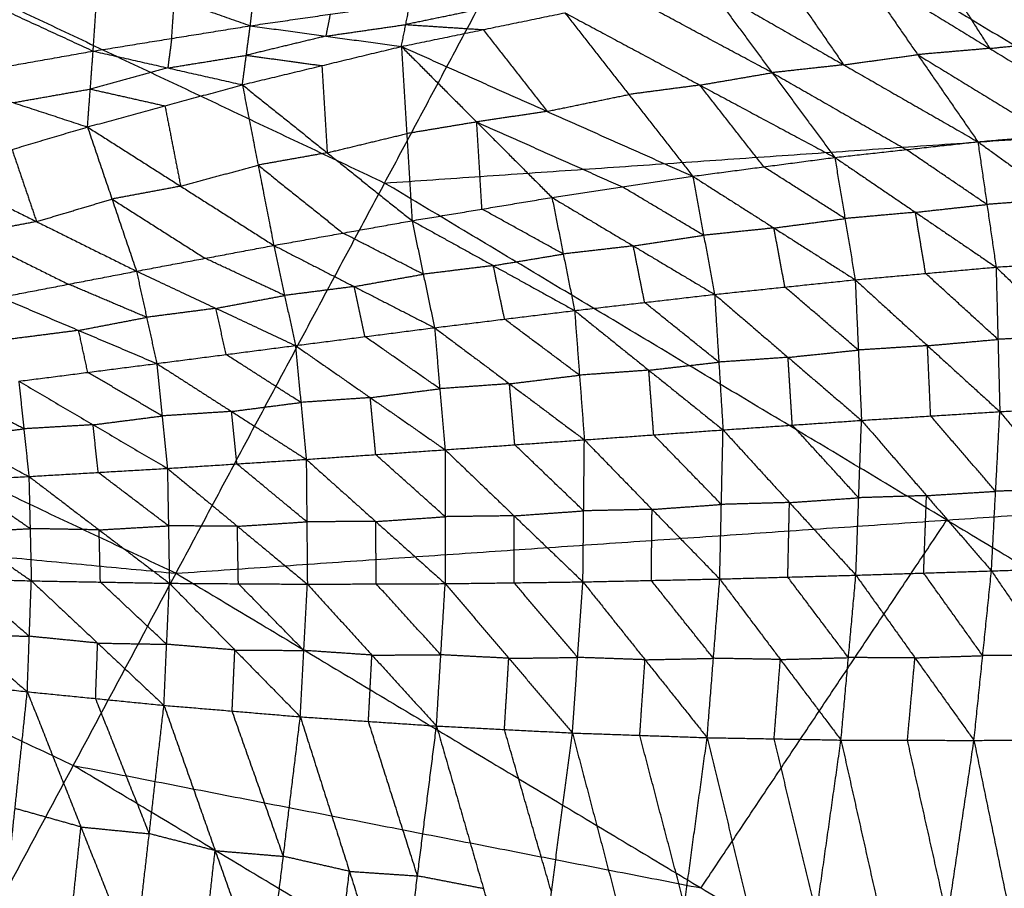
# Model space of a CAD drawing. Header units: millimetres. Extents: x -106 to 110, y -96 to 120.
# Tile 897 of 1020: x 44.64 to 52.01, y 91.9 to 98.4. Entities that reach past the tile are written whole.
import ezdxf

# ---------------------------------------------------------------- set-up
doc = ezdxf.new("R2010")
doc.units = ezdxf.units.MM
doc.header["$MEASUREMENT"] = 0
doc.layers.add('Default', color=7, linetype='Continuous', true_color=0x000000)

msp = doc.modelspace()

# ---------------------------------------------------------------- linework, layer by layer
at = {"layer": 'Default'}
for points in [[(37.5326, 98.1752, 9.1165), (43.2328, 99.1372, 10.5669), (48.933, 100.0992, 12.0172)], [(45.8117, 94.2595, 9.1165), (47.3724, 97.1794, 10.5669), (48.933, 100.0992, 12.0172)], [(48.933, 100.0992, 12.0172), (51.3863, 99.1698, 12.2207), (53.8396, 98.2403, 12.4242)], [(48.933, 100.0992, 12.0172), (53.1394, 97.578, 12.0172), (57.3458, 95.0568, 12.0172)], [(53.1394, 97.578, 12.0172), (52.2629, 98.3739, 12.1189), (51.3863, 99.1698, 12.2207)], [(43.2328, 99.1372, 10.5669), (45.3026, 98.1583, 10.5669), (47.3724, 97.1794, 10.5669)], [(46.367, 98.3561, 7.701), (46.3942, 98.5869, 7.6549), (46.4214, 98.8176, 7.6088)], [(50.9096, 98.7917, 9.3377), (51.3599, 98.1401, 8.1308), (51.8102, 97.4884, 6.9239)], [(50.9096, 98.7917, 9.3377), (51.8989, 98.1867, 8.2637), (52.8882, 97.5816, 7.1897)], [(51.4757, 98.8499, 9.5139), (51.6873, 98.5183, 8.8888), (51.8989, 98.1867, 8.2637)], [(45.1918, 98.1665, 7.2839), (45.2119, 98.4615, 7.2244), (45.232, 98.7566, 7.1649)], [(45.232, 98.7566, 7.1649), (45.7995, 98.5564, 7.4329), (46.367, 98.3561, 7.701)], [(50.3561, 98.7154, 9.1631), (50.5812, 98.3896, 8.5596), (50.8064, 98.0638, 7.9561)], [(44.0587, 98.6896, 6.7323), (44.6252, 98.428, 7.0081), (45.1918, 98.1665, 7.2839)], [(49.8025, 98.6391, 8.9884), (50.2712, 98.005, 7.8318), (50.74, 97.371, 6.6753)], [(49.8025, 98.6391, 8.9884), (50.8064, 98.0638, 7.9561), (51.8102, 97.4884, 6.9239)], [(45.7794, 98.2613, 7.4924), (45.7895, 98.4088, 7.4627), (45.7995, 98.5564, 7.4329)], [(46.367, 98.3561, 7.701), (46.9653, 98.4425, 7.9133), (47.5635, 98.5289, 8.1257)], [(47.4978, 98.2011, 8.2521), (47.5306, 98.365, 8.1889), (47.5635, 98.5289, 8.1257)], [(48.1422, 98.4912, 8.3847), (47.8364, 98.4281, 8.2868), (47.5306, 98.365, 8.1889)], [(50.2712, 98.005, 7.8318), (49.7665, 98.2756, 8.324), (49.2618, 98.5462, 8.8161)], [(46.9653, 98.4425, 7.9133), (46.9488, 98.3606, 7.9449), (46.9324, 98.2786, 7.9765)], [(47.4978, 98.2011, 8.2521), (48.1094, 98.3272, 8.4479), (48.721, 98.4534, 8.6438)], [(48.721, 98.4534, 8.6438), (49.1989, 97.8419, 7.5446), (49.6768, 97.2304, 6.4454)], [(48.721, 98.4534, 8.6438), (49.7305, 97.9122, 7.6595), (50.74, 97.371, 6.6753)], [(45.1918, 98.1665, 7.2839), (45.7794, 98.2613, 7.4924), (46.367, 98.3561, 7.701)], [(46.3082, 97.9145, 7.8712), (46.3376, 98.1353, 7.7861), (46.367, 98.3561, 7.701)], [(46.367, 98.3561, 7.701), (46.9324, 98.2786, 7.9765), (47.4978, 98.2011, 8.2521)], [(46.9324, 98.2786, 7.9765), (47.2315, 98.3218, 8.0827), (47.5306, 98.365, 8.1889)], [(47.5306, 98.365, 8.1889), (47.82, 98.3461, 8.3184), (48.1094, 98.3272, 8.4479)], [(46.9324, 98.2786, 7.9765), (46.635, 98.207, 7.8813), (46.3376, 98.1353, 7.7861)], [(48.1094, 98.3272, 8.4479), (48.3484, 98.0215, 7.8983), (48.5873, 97.7157, 7.3487)], [(45.7794, 98.2613, 7.4924), (45.7647, 98.1509, 7.535), (45.75, 98.0405, 7.5775)], [(46.3082, 97.9145, 7.8712), (46.903, 98.0578, 8.0616), (47.4978, 98.2011, 8.2521)], [(47.4978, 98.2011, 8.2521), (47.5376, 97.5492, 7.1492), (47.5774, 96.8974, 6.0462)], [(47.4978, 98.2011, 8.2521), (48.061, 97.6362, 7.2442), (48.6242, 97.0713, 6.2363)], [(47.4978, 98.2011, 8.2521), (48.5873, 97.7157, 7.3487), (49.6768, 97.2304, 6.4454)], [(51.8989, 98.1867, 8.2637), (52.1819, 98.2158, 8.3518), (52.465, 98.2449, 8.4399)], [(37.5326, 98.1752, 9.1165), (41.6721, 96.2174, 9.1165), (45.8117, 94.2595, 9.1165)], [(44.0388, 97.9628, 6.879), (44.6153, 98.0646, 7.0814), (45.1918, 98.1665, 7.2839)], [(45.1495, 97.5989, 7.5024), (45.1706, 97.8827, 7.3931), (45.1918, 98.1665, 7.2839)], [(45.1918, 98.1665, 7.2839), (45.75, 98.0405, 7.5775), (46.3082, 97.9145, 7.8712)], [(45.75, 98.0405, 7.5775), (46.0438, 98.0879, 7.6818), (46.3376, 98.1353, 7.7861)], [(46.3376, 98.1353, 7.7861), (46.6203, 98.0966, 7.9239), (46.903, 98.0578, 8.0616)], [(50.8064, 98.0638, 7.9561), (51.0831, 98.1019, 8.0435), (51.3599, 98.1401, 8.1308)], [(51.8989, 98.1867, 8.2637), (51.6294, 98.1634, 8.1973), (51.3599, 98.1401, 8.1308)], [(51.3599, 98.1401, 8.1308), (51.8546, 97.8376, 7.5938), (52.3492, 97.535, 7.0568)], [(46.903, 98.0578, 8.0616), (46.9229, 97.7319, 7.5102), (46.9428, 97.4059, 6.9587)], [(50.8064, 98.0638, 7.9561), (50.5388, 98.0344, 7.894), (50.2712, 98.005, 7.8318)], [(45.75, 98.0405, 7.5775), (45.4603, 97.9616, 7.4853), (45.1706, 97.8827, 7.3931)], [(49.7305, 97.9122, 7.6595), (50.0009, 97.9586, 7.7457), (50.2712, 98.005, 7.8318)], [(50.2712, 98.005, 7.8318), (50.7732, 97.7174, 7.3157), (51.2751, 97.4297, 6.7996)], [(44.0388, 97.9628, 6.879), (44.5941, 97.7809, 7.1907), (45.1495, 97.5989, 7.5024)], [(45.1495, 97.5989, 7.5024), (45.7289, 97.7567, 7.6868), (46.3082, 97.9145, 7.8712)], [(46.3082, 97.9145, 7.8712), (46.4258, 97.3136, 6.8731), (46.5433, 96.7126, 5.8751)], [(46.3082, 97.9145, 7.8712), (46.9428, 97.4059, 6.9587), (47.5774, 96.8974, 6.0462)], [(49.7305, 97.9122, 7.6595), (49.4647, 97.877, 7.6021), (49.1989, 97.8419, 7.5446)], [(50.2084, 97.3007, 6.5604), (49.9694, 97.6064, 7.1099), (49.7305, 97.9122, 7.6595)], [(44.5941, 97.7809, 7.1907), (44.8824, 97.8318, 7.2919), (45.1706, 97.8827, 7.3931)], [(45.1706, 97.8827, 7.3931), (45.4497, 97.8197, 7.5399), (45.7289, 97.7567, 7.6868)], [(48.5873, 97.7157, 7.3487), (48.8931, 97.7788, 7.4467), (49.1989, 97.8419, 7.5446)], [(45.7289, 97.7567, 7.6868), (45.7876, 97.4562, 7.1878), (45.8464, 97.1558, 6.6887)], [(48.5873, 97.7157, 7.3487), (48.3242, 97.676, 7.2965), (48.061, 97.6362, 7.2442)], [(44.0205, 97.262, 7.1477), (44.585, 97.4305, 7.325), (45.1495, 97.5989, 7.5024)], [(45.1495, 97.5989, 7.5024), (45.3327, 97.0595, 6.611), (45.516, 96.5201, 5.7197)], [(45.1495, 97.5989, 7.5024), (45.8464, 97.1558, 6.6887), (46.5433, 96.7126, 5.8751)], [(48.061, 97.6362, 7.2442), (47.7993, 97.5927, 7.1967), (47.5376, 97.5492, 7.1492)], [(48.061, 97.6362, 7.2442), (48.6058, 97.3935, 6.7925), (49.1505, 97.1509, 6.3408)], [(48.1008, 96.9844, 6.1413), (48.0809, 97.3103, 6.6927), (48.061, 97.6362, 7.2442)], [(46.9428, 97.4059, 6.9587), (47.2402, 97.4776, 7.0539), (47.5376, 97.5492, 7.1492)], [(47.3724, 97.1794, 10.5669), (50.2559, 97.3787, 11.292), (53.1394, 97.578, 12.0172)], [(51.8102, 97.4884, 6.9239), (52.3492, 97.535, 7.0568), (52.8882, 97.5816, 7.1897)], [(50.74, 97.371, 6.6753), (51.2751, 97.4297, 6.7996), (51.8102, 97.4884, 6.9239)], [(51.8102, 97.4884, 6.9239), (51.8784, 97.0193, 6.4109), (51.9466, 96.5501, 5.8979)], [(51.8102, 97.4884, 6.9239), (52.4066, 97.058, 6.5263), (53.003, 96.6276, 6.1287)], [(44.585, 97.4305, 7.325), (44.6766, 97.1608, 6.8794), (44.7682, 96.891, 6.4337)], [(46.9428, 97.4059, 6.9587), (46.6843, 97.3598, 6.9159), (46.4258, 97.3136, 6.8731)], [(51.8784, 97.0193, 6.4109), (51.5767, 97.2245, 6.6052), (51.2751, 97.4297, 6.7996)], [(45.8464, 97.1558, 6.6887), (46.1361, 97.2347, 6.7809), (46.4258, 97.3136, 6.8731)], [(46.4258, 97.3136, 6.8731), (46.743, 97.0593, 6.4169), (47.0603, 96.805, 5.9607)], [(49.6768, 97.2304, 6.4454), (50.2084, 97.3007, 6.5604), (50.74, 97.371, 6.6753)], [(50.74, 97.371, 6.6753), (50.8163, 96.9135, 6.1829), (50.8926, 96.4559, 5.6904)], [(50.74, 97.371, 6.6753), (51.3433, 96.9606, 6.2866), (51.9466, 96.5501, 5.8979)], [(44.0205, 97.262, 7.1477), (44.7682, 96.891, 6.4337), (45.516, 96.5201, 5.7197)], [(50.8163, 96.9135, 6.1829), (50.5123, 97.1071, 6.3716), (50.2084, 97.3007, 6.5604)], [(51.5787, 94.6582, 10.5669), (49.4755, 95.9188, 10.5669), (47.3724, 97.1794, 10.5669)], [(48.6242, 97.0713, 6.2363), (49.1505, 97.1509, 6.3408), (49.6768, 97.2304, 6.4454)], [(49.6768, 97.2304, 6.4454), (49.7589, 96.7883, 5.9767), (49.841, 96.3463, 5.5079)], [(49.6768, 97.2304, 6.4454), (50.2847, 96.8432, 6.0679), (50.8926, 96.4559, 5.6904)], [(45.8464, 97.1558, 6.6887), (45.5896, 97.1076, 6.6499), (45.3327, 97.0595, 6.611)], [(49.7589, 96.7883, 5.9767), (49.4547, 96.9696, 6.1588), (49.1505, 97.1509, 6.3408)], [(44.7682, 96.891, 6.4337), (45.0505, 96.9753, 6.5224), (45.3327, 97.0595, 6.611)], [(45.3327, 97.0595, 6.611), (45.6812, 96.8379, 6.2042), (46.0296, 96.6163, 5.7974)], [(47.5774, 96.8974, 6.0462), (48.1008, 96.9844, 6.1413), (48.6242, 97.0713, 6.2363)], [(48.6242, 97.0713, 6.2363), (48.7088, 96.6484, 5.7939), (48.7934, 96.2255, 5.3516)], [(48.6242, 97.0713, 6.2363), (49.2326, 96.7088, 5.8721), (49.841, 96.3463, 5.5079)], [(51.3433, 96.9606, 6.2866), (51.6108, 96.9899, 6.3487), (51.8784, 97.0193, 6.4109)], [(52.4066, 97.058, 6.5263), (52.1425, 97.0387, 6.4686), (51.8784, 97.0193, 6.4109)], [(48.7088, 96.6484, 5.7939), (48.4048, 96.8164, 5.9676), (48.1008, 96.9844, 6.1413)], [(51.3433, 96.9606, 6.2866), (51.0798, 96.937, 6.2347), (50.8163, 96.9135, 6.1829)], [(51.4196, 96.503, 5.7942), (51.3814, 96.7318, 6.0404), (51.3433, 96.9606, 6.2866)], [(44.7682, 96.891, 6.4337), (44.5139, 96.8422, 6.3986), (44.2595, 96.7933, 6.3635)], [(46.5433, 96.7126, 5.8751), (47.0603, 96.805, 5.9607), (47.5774, 96.8974, 6.0462)], [(47.5774, 96.8974, 6.0462), (47.6615, 96.4971, 5.6327), (47.7456, 96.0969, 5.2192)], [(47.5774, 96.8974, 6.0462), (48.1854, 96.5614, 5.6989), (48.7934, 96.2255, 5.3516)], [(50.2847, 96.8432, 6.0679), (50.5505, 96.8783, 6.1254), (50.8163, 96.9135, 6.1829)], [(44.2595, 96.7933, 6.3635), (44.6334, 96.6078, 6.0066), (45.0073, 96.4223, 5.6496)], [(47.6615, 96.4971, 5.6327), (47.3609, 96.6511, 5.7967), (47.0603, 96.805, 5.9607)], [(50.2847, 96.8432, 6.0679), (50.0218, 96.8158, 6.0223), (49.7589, 96.7883, 5.9767)], [(50.3668, 96.4011, 5.5992), (50.3258, 96.6221, 5.8335), (50.2847, 96.8432, 6.0679)], [(49.2326, 96.7088, 5.8721), (49.4958, 96.7486, 5.9244), (49.7589, 96.7883, 5.9767)], [(45.516, 96.5201, 5.7197), (46.0296, 96.6163, 5.7974), (46.5433, 96.7126, 5.8751)], [(46.5433, 96.7126, 5.8751), (46.6242, 96.3382, 5.4921), (46.7051, 95.9637, 5.1091)], [(46.5433, 96.7126, 5.8751), (47.1445, 96.4047, 5.5471), (47.7456, 96.0969, 5.2192)], [(48.1854, 96.5614, 5.6989), (48.4471, 96.6049, 5.7464), (48.7088, 96.6484, 5.7939)], [(49.2326, 96.7088, 5.8721), (48.9707, 96.6786, 5.833), (48.7088, 96.6484, 5.7939)], [(49.3172, 96.2859, 5.4298), (49.2749, 96.4974, 5.6509), (49.2326, 96.7088, 5.8721)], [(46.6242, 96.3382, 5.4921), (46.3269, 96.4773, 5.6448), (46.0296, 96.6163, 5.7974)], [(51.9466, 96.5501, 5.8979), (52.4748, 96.5889, 6.0133), (53.003, 96.6276, 6.1287)], [(44.4986, 96.3246, 5.5794), (45.0073, 96.4223, 5.6496), (45.516, 96.5201, 5.7197)], [(45.516, 96.5201, 5.7197), (45.5918, 96.1746, 5.3688), (45.6677, 95.8291, 5.0178)], [(45.516, 96.5201, 5.7197), (46.1105, 96.2419, 5.4144), (46.7051, 95.9637, 5.1091)], [(47.1445, 96.4047, 5.5471), (47.403, 96.4509, 5.5899), (47.6615, 96.4971, 5.6327)], [(48.1854, 96.5614, 5.6989), (47.9234, 96.5293, 5.6658), (47.6615, 96.4971, 5.6327)], [(48.2695, 96.1612, 5.2854), (48.2275, 96.3613, 5.4922), (48.1854, 96.5614, 5.6989)], [(50.8926, 96.4559, 5.6904), (51.4196, 96.503, 5.7942), (51.9466, 96.5501, 5.8979)], [(51.9606, 96.0096, 5.4696), (51.6901, 96.2563, 5.6319), (51.4196, 96.503, 5.7942)], [(51.9466, 96.5501, 5.8979), (51.9606, 96.0096, 5.4696), (51.9747, 95.4691, 5.0413)], [(51.9466, 96.5501, 5.8979), (52.4772, 96.0381, 5.5696), (53.0077, 95.5261, 5.2414)], [(45.5918, 96.1746, 5.3688), (45.2996, 96.2985, 5.5092), (45.0073, 96.4223, 5.6496)], [(49.841, 96.3463, 5.5079), (50.3668, 96.4011, 5.5992), (50.8926, 96.4559, 5.6904)], [(50.8926, 96.4559, 5.6904), (50.9163, 95.9299, 5.2799), (50.94, 95.4039, 4.8693)], [(50.8926, 96.4559, 5.6904), (51.4337, 95.9625, 5.3659), (51.9747, 95.4691, 5.0413)], [(47.1445, 96.4047, 5.5471), (46.8843, 96.3715, 5.5196), (46.6242, 96.3382, 5.4921)], [(47.2254, 96.0303, 5.1642), (47.1849, 96.2175, 5.3556), (47.1445, 96.4047, 5.5471)], [(50.9163, 95.9299, 5.2799), (50.6416, 96.1655, 5.4395), (50.3668, 96.4011, 5.5992)], [(44.4986, 96.3246, 5.5794), (45.0831, 96.0769, 5.2986), (45.6677, 95.8291, 5.0178)], [(46.1105, 96.2419, 5.4144), (46.3674, 96.29, 5.4533), (46.6242, 96.3382, 5.4921)], [(48.7934, 96.2255, 5.3516), (49.3172, 96.2859, 5.4298), (49.841, 96.3463, 5.5079)], [(49.8725, 95.8394, 5.1177), (49.5949, 96.0627, 5.2737), (49.3172, 96.2859, 5.4298)], [(49.841, 96.3463, 5.5079), (49.8725, 95.8394, 5.1177), (49.904, 95.3325, 4.7275)], [(49.841, 96.3463, 5.5079), (50.3905, 95.8751, 5.1886), (50.94, 95.4039, 4.8693)], [(46.1105, 96.2419, 5.4144), (45.8512, 96.2083, 5.3916), (45.5918, 96.1746, 5.3688)], [(46.1864, 95.8964, 5.0635), (46.1485, 96.0692, 5.239), (46.1105, 96.2419, 5.4144)], [(47.7456, 96.0969, 5.2192), (48.2695, 96.1612, 5.2854), (48.7934, 96.2255, 5.3516)], [(48.7934, 96.2255, 5.3516), (48.8301, 95.7419, 4.984), (48.8667, 95.2582, 4.6163)], [(48.7934, 96.2255, 5.3516), (49.3487, 95.779, 5.0396), (49.904, 95.3325, 4.7275)], [(45.0831, 96.0769, 5.2986), (45.3375, 96.1257, 5.3337), (45.5918, 96.1746, 5.3688)], [(48.8301, 95.7419, 4.984), (48.5498, 95.9515, 5.1347), (48.2695, 96.1612, 5.2854)], [(45.0831, 96.0769, 5.2986), (44.8251, 96.0438, 5.2799), (44.5671, 96.0107, 5.2612)], [(45.1517, 95.7629, 4.9805), (45.1174, 95.9199, 5.1395), (45.0831, 96.0769, 5.2986)], [(46.7051, 95.9637, 5.1091), (47.2254, 96.0303, 5.1642), (47.7456, 96.0969, 5.2192)], [(47.7456, 96.0969, 5.2192), (47.7853, 95.6404, 4.876), (47.825, 95.1839, 4.5329)], [(47.7456, 96.0969, 5.2192), (48.3062, 95.6776, 4.9177), (48.8667, 95.2582, 4.6163)], [(47.7853, 95.6404, 4.876), (47.5054, 95.8353, 5.0201), (47.2254, 96.0303, 5.1642)], [(51.4337, 95.9625, 5.3659), (51.6972, 95.986, 5.4178), (51.9606, 96.0096, 5.4696)], [(52.4772, 96.0381, 5.5696), (52.2189, 96.0239, 5.5196), (51.9606, 96.0096, 5.4696)], [(45.6677, 95.8291, 5.0178), (46.1864, 95.8964, 5.0635), (46.7051, 95.9637, 5.1091)], [(46.7051, 95.9637, 5.1091), (46.7456, 95.5378, 4.7919), (46.7861, 95.1118, 4.4747)], [(46.7051, 95.9637, 5.1091), (47.2651, 95.5738, 4.821), (47.825, 95.1839, 4.5329)], [(50.3905, 95.8751, 5.1886), (50.6534, 95.9025, 5.2342), (50.9163, 95.9299, 5.2799)], [(51.4337, 95.9625, 5.3659), (51.175, 95.9462, 5.3229), (50.9163, 95.9299, 5.2799)], [(51.4574, 95.4365, 4.9553), (51.4455, 95.6995, 5.1606), (51.4337, 95.9625, 5.3659)], [(46.7456, 95.5378, 4.7919), (46.466, 95.7171, 4.9277), (46.1864, 95.8964, 5.0635)], [(49.3487, 95.779, 5.0396), (49.6106, 95.8092, 5.0786), (49.8725, 95.8394, 5.1177)], [(50.3905, 95.8751, 5.1886), (50.1315, 95.8573, 5.1532), (49.8725, 95.8394, 5.1177)], [(50.422, 95.3682, 4.7984), (50.4063, 95.6217, 4.9935), (50.3905, 95.8751, 5.1886)], [(44.6357, 95.6967, 4.9431), (45.1517, 95.7629, 4.9805), (45.6677, 95.8291, 5.0178)], [(45.7076, 95.4368, 4.7277), (45.4297, 95.5999, 4.8541), (45.1517, 95.7629, 4.9805)], [(45.6677, 95.8291, 5.0178), (45.7076, 95.4368, 4.7277), (45.7476, 95.0444, 4.4375)], [(45.6677, 95.8291, 5.0178), (46.2269, 95.4705, 4.7463), (46.7861, 95.1118, 4.4747)], [(49.3487, 95.779, 5.0396), (49.0894, 95.7604, 5.0118), (48.8301, 95.7419, 4.984)], [(49.3853, 95.2953, 4.6719), (49.367, 95.5372, 4.8557), (49.3487, 95.779, 5.0396)], [(44.6357, 95.6967, 4.9431), (44.6733, 95.3404, 4.6806), (44.711, 94.984, 4.4181)], [(44.6357, 95.6967, 4.9431), (45.1917, 95.3706, 4.6903), (45.7476, 95.0444, 4.4375)], [(48.3062, 95.6776, 4.9177), (48.5681, 95.7097, 4.9508), (48.8301, 95.7419, 4.984)], [(44.6733, 95.3404, 4.6806), (44.3985, 95.4865, 4.7963), (44.1236, 95.6327, 4.912)], [(47.2651, 95.5738, 4.821), (47.5252, 95.6071, 4.8485), (47.7853, 95.6404, 4.876)], [(48.3062, 95.6776, 4.9177), (48.0458, 95.659, 4.8969), (47.7853, 95.6404, 4.876)], [(48.3459, 95.2211, 4.5746), (48.326, 95.4493, 4.7462), (48.3062, 95.6776, 4.9177)], [(43.6116, 95.5687, 4.8809), (44.1613, 95.2763, 4.6495), (44.711, 94.984, 4.4181)], [(46.2269, 95.4705, 4.7463), (46.4862, 95.5041, 4.7691), (46.7456, 95.5378, 4.7919)], [(47.2651, 95.5738, 4.821), (47.0053, 95.5558, 4.8065), (46.7456, 95.5378, 4.7919)], [(47.3056, 95.1479, 4.5038), (47.2853, 95.3608, 4.6624), (47.2651, 95.5738, 4.821)], [(46.2269, 95.4705, 4.7463), (45.9673, 95.4536, 4.737), (45.7076, 95.4368, 4.7277)], [(46.2669, 95.0781, 4.4561), (46.2469, 95.2743, 4.6012), (46.2269, 95.4705, 4.7463)], [(50.94, 95.4039, 4.8693), (51.4574, 95.4365, 4.9553), (51.9747, 95.4691, 5.0413)], [(51.9121, 94.2774, 4.3581), (51.9434, 94.8732, 4.6997), (51.9747, 95.4691, 5.0413)], [(51.9747, 95.4691, 5.0413), (52.4912, 95.4976, 5.1414), (53.0077, 95.5261, 5.2414)], [(51.9747, 95.4691, 5.0413), (52.448, 94.89, 4.7868), (52.9213, 94.311, 4.5322)], [(45.1917, 95.3706, 4.6903), (45.4497, 95.4037, 4.709), (45.7076, 95.4368, 4.7277)], [(49.904, 95.3325, 4.7275), (50.422, 95.3682, 4.7984), (50.94, 95.4039, 4.8693)], [(50.8978, 94.2453, 4.2156), (50.9189, 94.8246, 4.5424), (50.94, 95.4039, 4.8693)], [(50.94, 95.4039, 4.8693), (51.4261, 94.8407, 4.6137), (51.9121, 94.2774, 4.3581)], [(51.9434, 94.8732, 4.6997), (51.7004, 95.1549, 4.8275), (51.4574, 95.4365, 4.9553)], [(44.1613, 95.2763, 4.6495), (44.4173, 95.3083, 4.665), (44.6733, 95.3404, 4.6806)], [(45.1917, 95.3706, 4.6903), (44.9325, 95.3555, 4.6854), (44.6733, 95.3404, 4.6806)], [(45.2293, 95.0142, 4.4278), (45.2105, 95.1924, 4.5591), (45.1917, 95.3706, 4.6903)], [(48.8667, 95.2582, 4.6163), (49.3853, 95.2953, 4.6719), (49.904, 95.3325, 4.7275)], [(49.8793, 94.217, 4.1073), (49.8916, 94.7747, 4.4174), (49.904, 95.3325, 4.7275)], [(49.904, 95.3325, 4.7275), (50.4009, 94.7889, 4.4715), (50.8978, 94.2453, 4.2156)], [(50.9189, 94.8246, 4.5424), (50.6705, 95.0964, 4.6704), (50.422, 95.3682, 4.7984)], [(47.825, 95.1839, 4.5329), (48.3459, 95.2211, 4.5746), (48.8667, 95.2582, 4.6163)], [(48.8559, 94.1954, 4.0331), (48.8613, 94.7268, 4.3247), (48.8667, 95.2582, 4.6163)], [(48.8667, 95.2582, 4.6163), (49.373, 94.7376, 4.3618), (49.8793, 94.217, 4.1073)], [(49.8916, 94.7747, 4.4174), (49.6385, 95.035, 4.5447), (49.3853, 95.2953, 4.6719)], [(46.7861, 95.1118, 4.4747), (47.3056, 95.1479, 4.5038), (47.825, 95.1839, 4.5329)], [(47.825, 95.1839, 4.5329), (47.8252, 94.683, 4.2613), (47.8254, 94.182, 3.9898)], [(47.825, 95.1839, 4.5329), (48.3405, 94.6896, 4.283), (48.8559, 94.1954, 4.0331)], [(48.8613, 94.7268, 4.3247), (48.6036, 94.9739, 4.4497), (48.3459, 95.2211, 4.5746)], [(36.285, 95.1632, 7.9444), (41.0483, 94.7114, 8.5305), (45.8117, 94.2595, 9.1165)], [(45.7476, 95.0444, 4.4375), (46.2669, 95.0781, 4.4561), (46.7861, 95.1118, 4.4747)], [(46.7861, 95.1118, 4.4747), (46.7903, 94.645, 4.2243), (46.7944, 94.1781, 3.9739)], [(46.7861, 95.1118, 4.4747), (47.3058, 94.6469, 4.2322), (47.8254, 94.182, 3.9898)], [(47.8252, 94.683, 4.2613), (47.5654, 94.9154, 4.3826), (47.3056, 95.1479, 4.5038)], [(44.711, 94.984, 4.4181), (45.2293, 95.0142, 4.4278), (45.7476, 95.0444, 4.4375)], [(45.7476, 95.0444, 4.4375), (45.755, 94.6146, 4.2092), (45.7623, 94.1848, 3.9808)], [(45.7476, 95.0444, 4.4375), (46.271, 94.6113, 4.2057), (46.7944, 94.1781, 3.9739)], [(45.8117, 94.2595, 9.1165), (51.5787, 94.6582, 10.5669), (57.3458, 95.0568, 12.0172)], [(46.7903, 94.645, 4.2243), (46.5286, 94.8615, 4.3402), (46.2669, 95.0781, 4.4561)], [(43.6801, 94.9311, 4.4113), (44.1955, 94.9575, 4.4147), (44.711, 94.984, 4.4181)], [(44.7202, 94.5935, 4.2121), (44.4579, 94.7755, 4.3134), (44.1955, 94.9575, 4.4147)], [(44.711, 94.984, 4.4181), (44.7202, 94.5935, 4.2121), (44.7294, 94.203, 4.0062)], [(44.711, 94.984, 4.4181), (45.2366, 94.5844, 4.1994), (45.7623, 94.1848, 3.9808)], [(45.755, 94.6146, 4.2092), (45.4921, 94.8144, 4.3185), (45.2293, 95.0142, 4.4278)], [(43.6801, 94.9311, 4.4113), (44.2048, 94.567, 4.2087), (44.7294, 94.203, 4.0062)], [(52.448, 94.89, 4.7868), (52.1957, 94.8816, 4.7432), (51.9434, 94.8732, 4.6997)], [(50.4009, 94.7889, 4.4715), (50.6599, 94.8067, 4.507), (50.9189, 94.8246, 4.5424)], [(51.4261, 94.8407, 4.6137), (51.1725, 94.8326, 4.5781), (50.9189, 94.8246, 4.5424)], [(51.4049, 94.2613, 4.2868), (51.4155, 94.551, 4.4503), (51.4261, 94.8407, 4.6137)], [(51.4261, 94.8407, 4.6137), (51.6847, 94.857, 4.6567), (51.9434, 94.8732, 4.6997)], [(48.3405, 94.6896, 4.283), (48.6009, 94.7082, 4.3039), (48.8613, 94.7268, 4.3247)], [(49.373, 94.7376, 4.3618), (49.1172, 94.7322, 4.3433), (48.8613, 94.7268, 4.3247)], [(49.3676, 94.2062, 4.0702), (49.3703, 94.4719, 4.216), (49.373, 94.7376, 4.3618)], [(49.373, 94.7376, 4.3618), (49.6323, 94.7562, 4.3896), (49.8916, 94.7747, 4.4174)], [(50.4009, 94.7889, 4.4715), (50.1462, 94.7818, 4.4445), (49.8916, 94.7747, 4.4174)], [(50.3885, 94.2311, 4.1614), (50.3947, 94.51, 4.3165), (50.4009, 94.7889, 4.4715)], [(41.0483, 94.7114, 8.5305), (43.0458, 93.7666, 8.5305), (45.0432, 92.8219, 8.5305)], [(47.3058, 94.6469, 4.2322), (47.5655, 94.6649, 4.2468), (47.8252, 94.683, 4.2613)], [(48.3405, 94.6896, 4.283), (48.0828, 94.6863, 4.2722), (47.8252, 94.683, 4.2613)], [(48.3407, 94.1887, 4.0115), (48.3406, 94.4392, 4.1472), (48.3405, 94.6896, 4.283)], [(49.7393, 91.9053, 9.1165), (50.659, 93.2818, 9.8417), (51.5787, 94.6582, 10.5669)], [(51.5787, 94.6582, 10.5669), (53.5426, 93.4811, 10.5669), (55.5064, 92.304, 10.5669)], [(44.2048, 94.567, 4.2087), (44.4625, 94.5802, 4.2104), (44.7202, 94.5935, 4.2121)], [(45.2366, 94.5844, 4.1994), (44.9784, 94.5889, 4.2058), (44.7202, 94.5935, 4.2121)], [(45.2366, 94.5844, 4.1994), (45.4958, 94.5995, 4.2043), (45.755, 94.6146, 4.2092)], [(45.2459, 94.1939, 3.9935), (45.2412, 94.3891, 4.0965), (45.2366, 94.5844, 4.1994)], [(46.271, 94.6113, 4.2057), (46.013, 94.6129, 4.2074), (45.755, 94.6146, 4.2092)], [(46.271, 94.6113, 4.2057), (46.5306, 94.6281, 4.215), (46.7903, 94.645, 4.2243)], [(46.2784, 94.1814, 3.9773), (46.2747, 94.3964, 4.0915), (46.271, 94.6113, 4.2057)], [(47.3058, 94.6469, 4.2322), (47.048, 94.6459, 4.2283), (46.7903, 94.645, 4.2243)], [(47.3099, 94.1801, 3.9818), (47.3078, 94.4135, 4.107), (47.3058, 94.6469, 4.2322)], [(51.9121, 94.2774, 4.3581), (52.4167, 94.2942, 4.4451), (52.9213, 94.311, 4.5322)], [(43.7007, 94.2314, 4.0442), (44.1999, 93.8023, 3.8683), (44.6991, 93.3732, 3.6923)], [(43.7007, 94.2314, 4.0442), (44.2151, 94.2172, 4.0252), (44.7294, 94.203, 4.0062)], [(44.7142, 93.7881, 3.8493), (44.4647, 94.0026, 3.9372), (44.2151, 94.2172, 4.0252)], [(44.2748, 91.3843, 7.9444), (45.0432, 92.8219, 8.5305), (45.8117, 94.2595, 9.1165)], [(45.8117, 94.2595, 9.1165), (49.7393, 91.9053, 9.1165), (53.667, 89.5512, 9.1165)], [(48.8559, 94.1954, 4.0331), (49.3676, 94.2062, 4.0702), (49.8793, 94.217, 4.1073)], [(49.7852, 93.0298, 3.6281), (49.8322, 93.6234, 3.8677), (49.8793, 94.217, 4.1073)], [(49.8793, 94.217, 4.1073), (50.3885, 94.2311, 4.1614), (50.8978, 94.2453, 4.2156)], [(49.8793, 94.217, 4.1073), (50.3329, 93.6145, 3.9083), (50.7865, 93.0119, 3.7093)], [(50.8421, 93.6286, 3.9624), (50.6153, 93.9299, 4.0619), (50.3885, 94.2311, 4.1614)], [(50.7865, 93.0119, 3.7093), (50.8421, 93.6286, 3.9624), (50.8978, 94.2453, 4.2156)], [(50.8978, 94.2453, 4.2156), (51.4049, 94.2613, 4.2868), (51.9121, 94.2774, 4.3581)], [(50.8978, 94.2453, 4.2156), (51.3396, 93.6272, 4.0216), (51.7814, 93.0091, 3.8277)], [(51.8467, 93.6432, 4.0929), (51.6258, 93.9523, 4.1898), (51.4049, 94.2613, 4.2868)], [(51.7814, 93.0091, 3.8277), (51.8467, 93.6432, 4.0929), (51.9121, 94.2774, 4.3581)], [(51.9121, 94.2774, 4.3581), (52.3403, 93.6476, 4.169), (52.7686, 93.0178, 3.98)], [(44.6991, 93.3732, 3.6923), (44.7142, 93.7881, 3.8493), (44.7294, 94.203, 4.0062)], [(44.7294, 94.203, 4.0062), (45.2254, 93.7373, 3.8189), (45.7214, 93.2717, 3.6316)], [(44.7294, 94.203, 4.0062), (45.2459, 94.1939, 3.9935), (45.7623, 94.1848, 3.9808)], [(45.7418, 93.7283, 3.8062), (45.4938, 93.9611, 3.8998), (45.2459, 94.1939, 3.9935)], [(45.7214, 93.2717, 3.6316), (45.7418, 93.7283, 3.8062), (45.7623, 94.1848, 3.9808)], [(45.7623, 94.1848, 3.9808), (46.2519, 93.6854, 3.7853), (46.7416, 93.186, 3.5898)], [(45.7623, 94.1848, 3.9808), (46.2784, 94.1814, 3.9773), (46.7944, 94.1781, 3.9739)], [(46.768, 93.6821, 3.7818), (46.5232, 93.9318, 3.8796), (46.2784, 94.1814, 3.9773)], [(46.7416, 93.186, 3.5898), (46.768, 93.6821, 3.7818), (46.7944, 94.1781, 3.9739)], [(46.7944, 94.1781, 3.9739), (47.3099, 94.1801, 3.9818), (47.8254, 94.182, 3.9898)], [(46.7944, 94.1781, 3.9739), (47.2774, 93.6475, 3.773), (47.7604, 93.1169, 3.5722)], [(47.7929, 93.6495, 3.781), (47.5514, 93.9148, 3.8814), (47.3099, 94.1801, 3.9818)], [(47.7604, 93.1169, 3.5722), (47.7929, 93.6495, 3.781), (47.8254, 94.182, 3.9898)], [(47.8254, 94.182, 3.9898), (48.3407, 94.1887, 4.0115), (48.8559, 94.1954, 4.0331)], [(47.8254, 94.182, 3.9898), (48.3012, 93.6234, 3.7867), (48.777, 93.0648, 3.5836)], [(48.8164, 93.6301, 3.8083), (48.5786, 93.9094, 3.9099), (48.3407, 94.1887, 4.0115)], [(48.777, 93.0648, 3.5836), (48.8164, 93.6301, 3.8083), (48.8559, 94.1954, 4.0331)], [(48.8559, 94.1954, 4.0331), (49.3206, 93.6126, 3.8306), (49.7852, 93.0298, 3.6281)], [(49.8322, 93.6234, 3.8677), (49.5999, 93.9148, 3.969), (49.3676, 94.2062, 4.0702)], [(44.1999, 93.8023, 3.8683), (44.4571, 93.7952, 3.8588), (44.7142, 93.7881, 3.8493)], [(45.2254, 93.7373, 3.8189), (44.9698, 93.7627, 3.8341), (44.7142, 93.7881, 3.8493)], [(45.2102, 93.3224, 3.6619), (45.2178, 93.5299, 3.7404), (45.2254, 93.7373, 3.8189)], [(45.2254, 93.7373, 3.8189), (45.4836, 93.7328, 3.8125), (45.7418, 93.7283, 3.8062)], [(46.2519, 93.6854, 3.7853), (45.9969, 93.7068, 3.7957), (45.7418, 93.7283, 3.8062)], [(46.2315, 93.2289, 3.6107), (46.2417, 93.4571, 3.698), (46.2519, 93.6854, 3.7853)], [(46.2519, 93.6854, 3.7853), (46.51, 93.6837, 3.7836), (46.768, 93.6821, 3.7818)], [(47.2774, 93.6475, 3.773), (47.0227, 93.6648, 3.7774), (46.768, 93.6821, 3.7818)], [(47.251, 93.1514, 3.581), (47.2642, 93.3995, 3.677), (47.2774, 93.6475, 3.773)], [(47.2774, 93.6475, 3.773), (47.5352, 93.6485, 3.777), (47.7929, 93.6495, 3.781)], [(48.3012, 93.6234, 3.7867), (48.047, 93.6364, 3.7838), (47.7929, 93.6495, 3.781)], [(48.2687, 93.0908, 3.5779), (48.2849, 93.3571, 3.6823), (48.3012, 93.6234, 3.7867)], [(48.3012, 93.6234, 3.7867), (48.5588, 93.6267, 3.7975), (48.8164, 93.6301, 3.8083)], [(49.3206, 93.6126, 3.8306), (49.0685, 93.6214, 3.8195), (48.8164, 93.6301, 3.8083)], [(49.3206, 93.6126, 3.8306), (49.5764, 93.618, 3.8492), (49.8322, 93.6234, 3.8677)], [(50.3329, 93.6145, 3.9083), (50.0826, 93.6189, 3.888), (49.8322, 93.6234, 3.8677)], [(50.3329, 93.6145, 3.9083), (50.5875, 93.6215, 3.9354), (50.8421, 93.6286, 3.9624)], [(51.3396, 93.6272, 4.0216), (51.0909, 93.6279, 3.992), (50.8421, 93.6286, 3.9624)], [(51.2839, 93.0105, 3.7685), (51.3118, 93.3188, 3.895), (51.3396, 93.6272, 4.0216)], [(51.3396, 93.6272, 4.0216), (51.5932, 93.6352, 4.0572), (51.8467, 93.6432, 4.0929)], [(52.3403, 93.6476, 4.169), (52.0935, 93.6454, 4.131), (51.8467, 93.6432, 4.0929)], [(49.2811, 93.0473, 3.6058), (49.3008, 93.33, 3.7182), (49.3206, 93.6126, 3.8306)], [(50.2859, 93.0209, 3.6687), (50.3094, 93.3177, 3.7885), (50.3329, 93.6145, 3.9083)], [(43.68, 93.4872, 3.7657), (44.1895, 93.4302, 3.729), (44.6991, 93.3732, 3.6923)], [(44.5154, 91.6266, 3.3347), (44.6072, 92.4999, 3.5135), (44.6991, 93.3732, 3.6923)], [(44.6991, 93.3732, 3.6923), (45.1004, 92.3617, 3.4614), (45.5017, 91.3502, 3.2305)], [(44.6991, 93.3732, 3.6923), (45.2102, 93.3224, 3.6619), (45.7214, 93.2717, 3.6316)], [(45.6115, 92.3109, 3.431), (45.4109, 92.8167, 3.5465), (45.2102, 93.3224, 3.6619)], [(45.5017, 91.3502, 3.2305), (45.6115, 92.3109, 3.431), (45.7214, 93.2717, 3.6316)], [(45.7214, 93.2717, 3.6316), (46.1046, 92.1847, 3.3887), (46.4878, 91.0977, 3.1459)], [(45.7214, 93.2717, 3.6316), (46.2315, 93.2289, 3.6107), (46.7416, 93.186, 3.5898)], [(46.6147, 92.1419, 3.3678), (46.4231, 92.6854, 3.4892), (46.2315, 93.2289, 3.6107)], [(46.4878, 91.0977, 3.1459), (46.6147, 92.1419, 3.3678), (46.7416, 93.186, 3.5898)], [(46.7416, 93.186, 3.5898), (47.109, 92.0297, 3.3382), (47.4763, 90.8734, 3.0866)], [(46.7416, 93.186, 3.5898), (47.251, 93.1514, 3.581), (47.7604, 93.1169, 3.5722)], [(47.6184, 91.9951, 3.3294), (47.4347, 92.5733, 3.4552), (47.251, 93.1514, 3.581)], [(47.4763, 90.8734, 3.0866), (47.6184, 91.9951, 3.3294), (47.7604, 93.1169, 3.5722)], [(47.7604, 93.1169, 3.5722), (48.1118, 91.8997, 3.315), (48.4633, 90.6825, 3.0578)], [(47.7604, 93.1169, 3.5722), (48.2687, 93.0908, 3.5779), (48.777, 93.0648, 3.5836)], [(48.6201, 91.8737, 3.3207), (48.4444, 92.4822, 3.4493), (48.2687, 93.0908, 3.5779)], [(48.4633, 90.6825, 3.0578), (48.6201, 91.8737, 3.3207), (48.777, 93.0648, 3.5836)], [(48.777, 93.0648, 3.5836), (49.1109, 91.7965, 3.324), (49.4449, 90.5282, 3.0644)], [(48.777, 93.0648, 3.5836), (49.2811, 93.0473, 3.6058), (49.7852, 93.0298, 3.6281)], [(49.615, 91.779, 3.3463), (49.4481, 92.4132, 3.4761), (49.2811, 93.0473, 3.6058)], [(49.4449, 90.5282, 3.0644), (49.615, 91.779, 3.3463), (49.7852, 93.0298, 3.6281)], [(49.7852, 93.0298, 3.6281), (50.1022, 91.7218, 3.369), (50.4191, 90.4138, 3.1099)], [(49.7852, 93.0298, 3.6281), (50.2859, 93.0209, 3.6687), (50.7865, 93.0119, 3.7093)], [(50.6028, 91.7129, 3.4096), (50.4443, 92.3669, 3.5392), (50.2859, 93.0209, 3.6687)], [(50.4191, 90.4138, 3.1099), (50.6028, 91.7129, 3.4096), (50.7865, 93.0119, 3.7093)], [(50.7865, 93.0119, 3.7093), (51.0856, 91.6757, 3.4522), (51.3847, 90.3395, 3.195)], [(50.7865, 93.0119, 3.7093), (51.2839, 93.0105, 3.7685), (51.7814, 93.0091, 3.8277)], [(51.5831, 91.6743, 3.5114), (51.4335, 92.3424, 3.6399), (51.2839, 93.0105, 3.7685)], [(51.3847, 90.3395, 3.195), (51.5831, 91.6743, 3.5114), (51.7814, 93.0091, 3.8277)], [(51.7814, 93.0091, 3.8277), (52.275, 93.0135, 3.9038), (52.7686, 93.0178, 3.98)], [(51.7814, 93.0091, 3.8277), (52.0601, 91.6538, 3.5717), (52.3389, 90.2986, 3.3158)], [(45.0432, 92.8219, 8.5305), (47.3913, 92.3636, 8.8235), (49.7393, 91.9053, 9.1165)], [(48.9709, 90.4677, 8.5305), (47.0071, 91.6448, 8.5305), (45.0432, 92.8219, 8.5305)], [(45.1004, 92.3617, 3.4614), (44.8538, 92.4308, 3.4875), (44.6072, 92.4999, 3.5135)], [(45.0085, 91.4884, 3.2826), (45.0545, 91.925, 3.372), (45.1004, 92.3617, 3.4614)], [(45.1004, 92.3617, 3.4614), (45.356, 92.3363, 3.4462), (45.6115, 92.3109, 3.431)], [(46.1046, 92.1847, 3.3887), (45.8581, 92.2478, 3.4099), (45.6115, 92.3109, 3.431)], [(45.9948, 91.2239, 3.1882), (46.0497, 91.7043, 3.2885), (46.1046, 92.1847, 3.3887)], [(46.1046, 92.1847, 3.3887), (46.3596, 92.1633, 3.3783), (46.6147, 92.1419, 3.3678)], [(47.109, 92.0297, 3.3382), (46.8618, 92.0858, 3.353), (46.6147, 92.1419, 3.3678)], [(46.9821, 90.9856, 3.1162), (47.0455, 91.5076, 3.2272), (47.109, 92.0297, 3.3382)], [(47.109, 92.0297, 3.3382), (47.3637, 92.0124, 3.3338), (47.6184, 91.9951, 3.3294)], [(48.1118, 91.8997, 3.315), (47.8651, 91.9474, 3.3222), (47.6184, 91.9951, 3.3294)]]:
    msp.add_open_spline(points, degree=2, dxfattribs=at)

doc.saveas('drawing.dxf')
